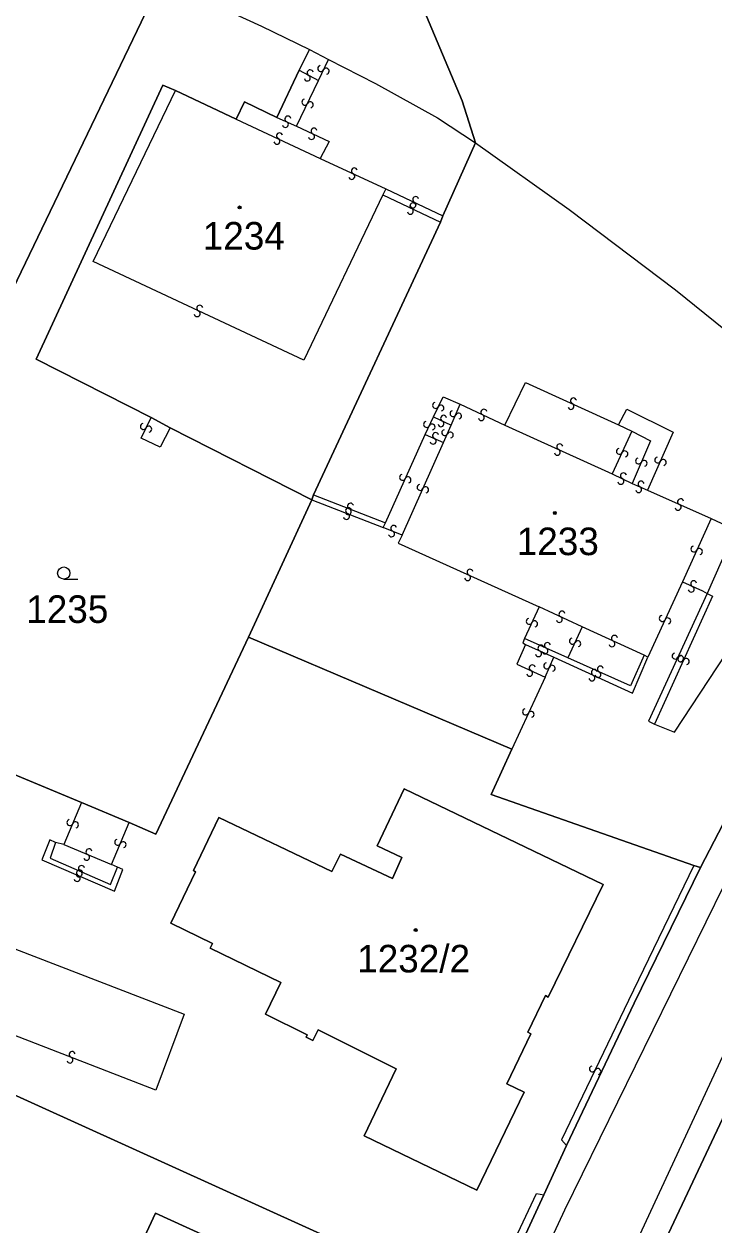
# Model space of a CAD drawing. Extents: x -600309 to -598967, y -1161267 to -1160292.
# Drawn here: x -600108.2 to -600065.7, y -1160403.9 to -1160329.9 of the extents above; entities that cross this region are included whole.
import ezdxf

# ---------------------------------------------------------------- set-up
doc = ezdxf.new("R2010")
doc.units = 0
for name, color, linetype in [('Level 1', 7, 'Continuous'), ('Level 13', 7, 'Continuous'), ('Level 3', 7, 'Continuous'), ('Level 4', 7, 'Continuous'), ('Level 5', 7, 'Continuous'), ('Level 60', 7, 'Continuous'), ('Vrstva 60', 7, 'Continuous')]:
    doc.layers.add(name, color=color, linetype=linetype)

msp = doc.modelspace()

# ---------------------------------------------------------------- linework, layer by layer
at = {"layer": 'Level 1'}
for points in [[(-600086.54, -1160322.07), (-600081.26, -1160334.63), (-600080.43, -1160337.21)], [(-600116.85, -1160362.66), (-600101.04, -1160329.77), (-600099.82, -1160327.19)], [(-600099.82, -1160327.19), (-600097.18, -1160328.38), (-600093.61, -1160330.02), (-600090.66, -1160331.47)], [(-600091.3, -1160332.74), (-600090.66, -1160331.47)], [(-600090.66, -1160331.47), (-600089.49, -1160332.07)], [(-600089.49, -1160332.07), (-600086.59, -1160333.57), (-600082.78, -1160335.68), (-600080.43, -1160337.21)], [(-600092.68, -1160335.65), (-600091.3, -1160332.74)], [(-600100.41, -1160354.16), (-600107.49, -1160350.55), (-600099.7, -1160333.66), (-600098.92, -1160333.99)], [(-600098.92, -1160333.99), (-600095.18, -1160335.75)], [(-600095.18, -1160335.75), (-600094.66, -1160334.7), (-600092.68, -1160335.65)], [(-600082.45, -1160341.71), (-600080.43, -1160337.21)], [(-600080.43, -1160337.21), (-600074.66, -1160341.32), (-600068.12, -1160346.29), (-600061.52, -1160351.6), (-600056.55, -1160355.87)], [(-600090.41, -1160358.93), (-600082.6, -1160342.1)], [(-600082.6, -1160342.1), (-600082.45, -1160341.71)], [(-600099.25, -1160354.8), (-600100.41, -1160354.16)], [(-600090.52, -1160359.24), (-600099.25, -1160354.8)], [(-600053.55, -1160358.19), (-600058.15, -1160366.01), (-600062.11, -1160373.31), (-600066.57, -1160381.89)], [(-600090.52, -1160359.24), (-600090.41, -1160358.93)], [(-600094.42, -1160367.7), (-600090.52, -1160359.24)], [(-600101.76, -1160379.12), (-600100.13, -1160379.84), (-600094.42, -1160367.7)], [(-600094.42, -1160367.7), (-600078.2, -1160374.61)], [(-600120.98, -1160371.11), (-600104.7, -1160377.9)], [(-600078.2, -1160374.61), (-600079.47, -1160377.4), (-600066.98, -1160381.77)], [(-600072.58, -1160382.95), (-600075.95, -1160389.89), (-600076.13, -1160389.8), (-600077.21, -1160392.06), (-600077.03, -1160392.15), (-600078.5, -1160395.23), (-600077.44, -1160395.76), (-600080.36, -1160401.79), (-600087.29, -1160398.45), (-600085.32, -1160394.31), (-600090.13, -1160391.91), (-600090.46, -1160392.56), (-600090.87, -1160392.36), (-600090.8, -1160392.21), (-600093.38, -1160390.95), (-600092.43, -1160389), (-600096.79, -1160386.88), (-600096.64, -1160386.58), (-600099.21, -1160385.33), (-600097.69, -1160382.17), (-600097.81, -1160382.08), (-600096.25, -1160378.82), (-600089.29, -1160382.15), (-600088.76, -1160381.08), (-600085.54, -1160382.57), (-600084.97, -1160381.29), (-600086.49, -1160380.57), (-600084.83, -1160377.04), (-600072.58, -1160382.95)], [(-600104.7, -1160377.9), (-600101.76, -1160379.12)], [(-600066.57, -1160381.89), (-600070.67, -1160390.26), (-600074.83, -1160399.04)], [(-600066.98, -1160381.77), (-600066.57, -1160381.89)], [(-600123.85, -1160389.12), (-600079.98, -1160409.03)], [(-600062.24, -1160391.06), (-600071.2, -1160410.1)], [(-600074.83, -1160399.04), (-600076.23, -1160402.09)], [(-600076.23, -1160402.09), (-600079.56, -1160409.29)], [(-600106.14, -1160418.5), (-600107.06, -1160418.09), (-600100.14, -1160403.21), (-600092.14, -1160406.88)]]:
    msp.add_lwpolyline(points, dxfattribs=at)
at = {"layer": 'Level 13'}
for centre, start, end in [((-600089.966, -1160332.639), 101.87518, 333.97318), ((-600090.797, -1160333.222), 189.26101, 61.85101), ((-600090.622, -1160332.898), 9.47546, 241.57346), ((-600089.634, -1160332.8), 281.66072, 154.25073), ((-600090.946, -1160334.709), 101.87011, 333.9681), ((-600090.614, -1160334.87), 281.65565, 154.24565), ((-600092.146, -1160336.087), 192.89149, 65.48149), ((-600091.993, -1160335.753), 13.10594, 245.20394), ((-600092.51, -1160336.794), 12.2409, 244.33889), ((-600090.538, -1160336.827), 192.32893, 64.91893), ((-600090.381, -1160336.493), 12.54339, 244.64138), ((-600092.669, -1160337.126), 192.02644, 64.61644), ((-600088.058, -1160339.287), 192.37417, 64.96417), ((-600087.901, -1160338.953), 12.58862, 244.68662), ((-600084.119, -1160340.714), 11.99842, 244.09641), ((-600084.449, -1160341.436), 191.90262, 64.49262), ((-600084.29, -1160341.104), 12.11707, 244.21507), ((-600084.28, -1160341.046), 191.78396, 64.37396), ((-600097.421, -1160347.414), 12.11242, 244.70242), ((-600097.58, -1160347.746), 192.32687, 64.42487), ((-600082.896, -1160353.409), 101.92733, 334.02533), ((-600074.402, -1160353.133), 12.80084, 244.89883), ((-600082.564, -1160353.57), 281.71287, 154.30287), ((-600081.819, -1160353.915), 103.90666, 336.00466), ((-600081.481, -1160354.064), 283.6922, 156.2822), ((-600079.92, -1160353.824), 12.16154, 244.25954), ((-600074.557, -1160353.467), 192.58638, 65.17638), ((-600100.894, -1160354.706), 100.80768, 332.90568), ((-600100.566, -1160354.873), 280.59323, 153.18323), ((-600083.446, -1160354.58), 102.29831, 334.39631), ((-600083.114, -1160354.739), 282.08386, 154.67386), ((-600082.56, -1160354.536), 191.65414, 64.24414), ((-600082.399, -1160354.204), 11.86859, 243.96659), ((-600080.079, -1160354.156), 191.94709, 64.53709), ((-600083.044, -1160355.609), 193.71536, 66.30536), ((-600082.895, -1160355.271), 13.92981, 246.02781), ((-600082.328, -1160355.084), 103.46042, 335.55841), ((-600081.992, -1160355.235), 283.24596, 155.83596), ((-600075.397, -1160356.297), 192.77957, 65.36957), ((-600075.242, -1160355.963), 12.99402, 245.09202), ((-600071.567, -1160356.242), 102.45225, 335.04225), ((-600071.233, -1160356.399), 282.66671, 154.7647), ((-600070.389, -1160356.837), 104.01249, 336.60249), ((-600070.051, -1160356.984), 284.22695, 156.32495), ((-600069.208, -1160356.775), 103.26987, 335.85987), ((-600068.872, -1160356.926), 283.48433, 155.58233), ((-600084.927, -1160357.843), 103.12747, 335.22547), ((-600071.319, -1160357.754), 11.74687, 243.84487), ((-600084.593, -1160357.996), 282.91302, 155.50302), ((-600083.848, -1160358.463), 103.22431, 335.32231), ((-600071.48, -1160358.086), 191.53242, 64.12242), ((-600070.233, -1160358.262), 13.29724, 245.39523), ((-600083.512, -1160358.616), 283.00986, 155.59986), ((-600070.386, -1160358.598), 193.08278, 65.67278), ((-600088.267, -1160359.961), 196.05146, 68.64146), ((-600088.252, -1160359.908), 16.36141, 248.4594), ((-600088.132, -1160359.619), 16.26592, 248.36392), ((-600067.956, -1160359.688), 193.10093, 65.69093), ((-600067.803, -1160359.352), 13.31538, 245.41338), ((-600088.387, -1160360.252), 196.14695, 68.73695), ((-600085.611, -1160361.33), 195.3163, 67.4143), ((-600085.47, -1160360.99), 15.10184, 247.69184), ((-600066.977, -1160362.263), 102.74754, 335.33754), ((-600066.643, -1160362.418), 282.96199, 155.05999), ((-600080.773, -1160363.693), 13.06818, 245.16618), ((-600080.926, -1160364.027), 192.85373, 65.44373), ((-600066.993, -1160364.403), 13.06818, 245.16618), ((-600067.146, -1160364.737), 192.85373, 65.44373), ((-600077.127, -1160366.722), 102.49446, 335.08446), ((-600075.27, -1160366.606), 192.11957, 64.21757), ((-600075.111, -1160366.274), 11.90511, 244.49511), ((-600068.927, -1160366.543), 102.54744, 335.13744), ((-600068.593, -1160366.698), 282.7619, 154.85989), ((-600076.793, -1160366.879), 282.70892, 154.80692), ((-600076.004, -1160368.212), 13.05604, 245.64604), ((-600074.466, -1160367.941), 102.0589, 334.6489), ((-600074.134, -1160368.1), 282.27335, 154.37135), ((-600072.028, -1160368.107), 193.00793, 65.10593), ((-600071.873, -1160367.773), 12.79348, 245.38348), ((-600076.555, -1160368.708), 193.28751, 65.87751), ((-600076.404, -1160368.372), 13.50197, 245.59996), ((-600076.157, -1160368.548), 193.2705, 65.3685), ((-600068.137, -1160368.863), 102.57734, 335.16734), ((-600076.941, -1160369.593), 12.68118, 244.77917), ((-600076.048, -1160369.464), 103.67009, 335.76808), ((-600075.712, -1160369.615), 283.45563, 156.04563), ((-600072.744, -1160369.662), 13.14072, 245.73072), ((-600067.787, -1160369.043), 102.84013, 335.43013), ((-600067.803, -1160369.018), 282.7918, 154.8898), ((-600067.453, -1160369.198), 283.05458, 155.15258), ((-600077.098, -1160369.927), 192.46672, 65.05672), ((-600073.267, -1160370.207), 192.56319, 65.15319), ((-600073.112, -1160369.873), 12.77765, 244.87565), ((-600072.897, -1160369.998), 193.35518, 65.45318), ((-600077.347, -1160372.302), 102.42398, 335.01398), ((-600077.013, -1160372.459), 282.63843, 154.73643), ((-600105.419, -1160379.128), 104.33451, 336.92451), ((-600105.081, -1160379.273), 284.54897, 156.64697), ((-600102.479, -1160380.346), 104.36129, 336.45929), ((-600102.141, -1160380.493), 284.14684, 156.73684), ((-600104.391, -1160381.27), 194.5523, 67.1423), ((-600104.248, -1160380.93), 14.76676, 246.86475), ((-600104.825, -1160382.231), 14.01963, 246.11762), ((-600104.705, -1160381.962), 13.78388, 245.88187), ((-600104.974, -1160382.569), 193.80517, 66.39517), ((-600104.854, -1160382.298), 193.56942, 66.15942), ((-600105.418, -1160393.771), 196.16991, 68.26791), ((-600105.283, -1160393.429), 15.95546, 248.54546), ((-600073.236, -1160394.32), 101.58887, 334.17887), ((-600072.904, -1160394.481), 281.80333, 153.90133)]:
    msp.add_arc(centre, 0.184, start, end, dxfattribs=at)
at = {"layer": 'Level 3'}
for points in [[(-600090.11, -1160333.37), (-600089.49, -1160332.07)], [(-600091.3, -1160332.74), (-600090.11, -1160333.37)], [(-600091.46, -1160336.2), (-600090.11, -1160333.37)], [(-600086.14, -1160340.43), (-600091, -1160350.61), (-600103.99, -1160344.54), (-600098.92, -1160333.99)], [(-600095.18, -1160335.75), (-600090, -1160338.18)], [(-600092.68, -1160335.65), (-600091.46, -1160336.2)], [(-600091.46, -1160336.2), (-600089.45, -1160337.13), (-600090, -1160338.18)], [(-600090, -1160338.18), (-600085.95, -1160340.05)], [(-600085.95, -1160340.05), (-600086.14, -1160340.43)], [(-600086.14, -1160340.43), (-600082.6, -1160342.1)], [(-600085.95, -1160340.05), (-600082.45, -1160341.71)], [(-600078.63, -1160354.63), (-600077.35, -1160351.99), (-600071.62, -1160354.61)], [(-600083.02, -1160354.11), (-600082.43, -1160352.87), (-600081.37, -1160353.34)], [(-600081.93, -1160354.63), (-600081.37, -1160353.34)], [(-600081.37, -1160353.34), (-600078.63, -1160354.63)], [(-600071.62, -1160354.61), (-600071.11, -1160353.64), (-600068.25, -1160355.05), (-600069.84, -1160358.64)], [(-600099.25, -1160354.8), (-600099.86, -1160355.98), (-600101.04, -1160355.42), (-600100.41, -1160354.16)], [(-600083.53, -1160355.2), (-600083.02, -1160354.11)], [(-600083.02, -1160354.11), (-600081.93, -1160354.63)], [(-600082.4, -1160355.69), (-600081.93, -1160354.63)], [(-600078.63, -1160354.63), (-600072.01, -1160357.63)], [(-600071.62, -1160354.61), (-600070.8, -1160355)], [(-600085.98, -1160360.64), (-600083.53, -1160355.2)], [(-600083.53, -1160355.2), (-600082.4, -1160355.69)], [(-600070.8, -1160355), (-600072.01, -1160357.63)], [(-600070.8, -1160355), (-600069.66, -1160355.6), (-600070.78, -1160358.22)], [(-600084.96, -1160361.4), (-600082.4, -1160355.69)], [(-600069.4, -1160373.07), (-600068.18, -1160373.56), (-600056.55, -1160355.87)], [(-600072.01, -1160357.63), (-600070.78, -1160358.22)], [(-600070.78, -1160358.22), (-600069.84, -1160358.64)], [(-600090.41, -1160358.93), (-600085.98, -1160360.64)], [(-600069.84, -1160358.64), (-600065.92, -1160360.39)], [(-600125.19, -1160509.33), (-600124.47, -1160508.8), (-600123.86, -1160508.11), (-600109.68, -1160477.91), (-600096.82, -1160450.26), (-600074.94, -1160403), (-600061.88, -1160376.37), (-600052.36, -1160359.27)], [(-600090.52, -1160359.24), (-600086.12, -1160360.93)], [(-600086.12, -1160360.93), (-600085.98, -1160360.64)], [(-600065.92, -1160360.39), (-600067.69, -1160364.29)], [(-600065.92, -1160360.39), (-600064.64, -1160360.97), (-600064.44, -1160361.11), (-600066.17, -1160365.01)], [(-600084.96, -1160361.4), (-600086.12, -1160360.93)], [(-600084.96, -1160361.4), (-600085.19, -1160361.9), (-600076.51, -1160365.82)], [(-600048.26, -1160362.83), (-600048.91, -1160363.35), (-600049.47, -1160364), (-600049.93, -1160364.77), (-600057.69, -1160378.67), (-600063.2, -1160389.22), (-600076.75, -1160418.43), (-600120.01, -1160512.12), (-600120.19, -1160512.54)], [(-600067.69, -1160364.29), (-600069.82, -1160368.94)], [(-600067.69, -1160364.29), (-600066.45, -1160364.85), (-600066.17, -1160365.01)], [(-600066.17, -1160365.01), (-600069.77, -1160372.88), (-600069.4, -1160373.07)], [(-600066.17, -1160365.01), (-600065.83, -1160365.17), (-600069.4, -1160373.07)], [(-600076.51, -1160365.82), (-600077.41, -1160367.78)], [(-600073.86, -1160367.07), (-600076.51, -1160365.82)], [(-600073.86, -1160367.07), (-600074.75, -1160368.97)], [(-600070.04, -1160368.8), (-600073.86, -1160367.07)], [(-600077.41, -1160367.78), (-600077.51, -1160368.05), (-600077.35, -1160368.16)], [(-600074.75, -1160368.97), (-600077.41, -1160367.78)], [(-600077.35, -1160368.16), (-600077.89, -1160369.36), (-600076.15, -1160370.16)], [(-600077.35, -1160368.16), (-600075.61, -1160368.93)], [(-600076.15, -1160370.16), (-600075.61, -1160368.93)], [(-600075.61, -1160368.93), (-600070.76, -1160371.15), (-600069.82, -1160368.94)], [(-600070.04, -1160368.8), (-600070.89, -1160370.69), (-600074.75, -1160368.97)], [(-600069.82, -1160368.94), (-600070.04, -1160368.8)], [(-600076.15, -1160370.16), (-600078.2, -1160374.61)], [(-600104.7, -1160377.9), (-600105.79, -1160380.49)], [(-600102.86, -1160381.71), (-600101.76, -1160379.12)], [(-600106.3, -1160380.35), (-600106.66, -1160380.2), (-600107.14, -1160381.43), (-600102.67, -1160383.36), (-600102.17, -1160382.03), (-600102.49, -1160381.88)], [(-600106.3, -1160380.35), (-600106.63, -1160381.32), (-600102.92, -1160382.94), (-600102.49, -1160381.88)], [(-600105.79, -1160380.49), (-600106.3, -1160380.35)], [(-600105.79, -1160380.49), (-600102.86, -1160381.71)], [(-600102.49, -1160381.88), (-600102.86, -1160381.71)], [(-600066.98, -1160381.77), (-600071.02, -1160390.1), (-600075.13, -1160398.69), (-600074.83, -1160399.04)], [(-600098.38, -1160390.95), (-600100.13, -1160395.62), (-600110.57, -1160391.57), (-600108.81, -1160386.91), (-600098.38, -1160390.95)], [(-600079.98, -1160409.03), (-600076.68, -1160402), (-600076.23, -1160402.09)]]:
    msp.add_lwpolyline(points, dxfattribs=at)
at = {"layer": 'Level 5'}
msp.add_line((-600105.8, -1160364.12), (-600104.925, -1160364.12), dxfattribs=at)
for centre, radius in [((-600094.97, -1160341.2), 0.09), ((-600094.97, -1160341.2), 0.0521), ((-600075.55, -1160360.04), 0.09), ((-600075.55, -1160360.04), 0.0521), ((-600105.8, -1160363.745), 0.375), ((-600084.12, -1160385.76), 0.09), ((-600084.12, -1160385.76), 0.0521)]:
    msp.add_circle(centre, radius, dxfattribs=at)
at = {"layer": 'Level 60'}
for points in [[(-600120.05, -1160320.27), (-600099.82, -1160327.19), (-600101.04, -1160329.77), (-600116.85, -1160362.66)], [(-600079.56, -1160409.29), (-600076.23, -1160402.09), (-600074.83, -1160399.04), (-600070.67, -1160390.26), (-600066.57, -1160381.89), (-600062.11, -1160373.31), (-600058.15, -1160366.01), (-600053.55, -1160358.19), (-600052.36, -1160359.27), (-600048.26, -1160362.83), (-600046.6, -1160364.29), (-600044.79, -1160365.58), (-600049.55, -1160367.01), (-600051.43, -1160370.58), (-600062.24, -1160391.06), (-600071.2, -1160410.1)]]:
    msp.add_lwpolyline(points, dxfattribs=at)
for points in [[(-600104.7, -1160377.9), (-600120.98, -1160371.11), (-600120.18, -1160369.53), (-600116.85, -1160362.66), (-600101.04, -1160329.77), (-600099.82, -1160327.19), (-600097.18, -1160328.38), (-600093.61, -1160330.02), (-600090.66, -1160331.47), (-600091.3, -1160332.74), (-600092.68, -1160335.65), (-600094.66, -1160334.7), (-600095.18, -1160335.75), (-600098.92, -1160333.99), (-600099.7, -1160333.66), (-600107.49, -1160350.55), (-600100.41, -1160354.16), (-600099.25, -1160354.8), (-600090.52, -1160359.24), (-600094.42, -1160367.7), (-600100.13, -1160379.84), (-600101.76, -1160379.12)], [(-600090.41, -1160358.93), (-600090.52, -1160359.24), (-600099.25, -1160354.8), (-600100.41, -1160354.16), (-600107.49, -1160350.55), (-600099.7, -1160333.66), (-600098.92, -1160333.99), (-600095.18, -1160335.75), (-600094.66, -1160334.7), (-600092.68, -1160335.65), (-600091.3, -1160332.74), (-600090.66, -1160331.47), (-600089.49, -1160332.07), (-600086.59, -1160333.57), (-600082.78, -1160335.68), (-600080.43, -1160337.21), (-600082.45, -1160341.71), (-600082.6, -1160342.1)], [(-600078.2, -1160374.61), (-600094.42, -1160367.7), (-600090.52, -1160359.24), (-600090.41, -1160358.93), (-600082.6, -1160342.1), (-600082.45, -1160341.71), (-600080.43, -1160337.21), (-600074.66, -1160341.32), (-600068.12, -1160346.29), (-600061.52, -1160351.6), (-600056.55, -1160355.87), (-600053.55, -1160358.19), (-600058.15, -1160366.01), (-600062.11, -1160373.31), (-600066.57, -1160381.89), (-600066.98, -1160381.77), (-600079.47, -1160377.4)], [(-600123.85, -1160389.12), (-600128.33, -1160387.05), (-600121.87, -1160373.11), (-600120.98, -1160371.11), (-600104.7, -1160377.9), (-600101.76, -1160379.12), (-600100.13, -1160379.84), (-600094.42, -1160367.7), (-600078.2, -1160374.61), (-600079.47, -1160377.4), (-600066.98, -1160381.77), (-600066.57, -1160381.89), (-600070.67, -1160390.26), (-600074.83, -1160399.04), (-600076.23, -1160402.09), (-600079.56, -1160409.29), (-600079.85, -1160409.12), (-600079.98, -1160409.03)], [(-600072.58, -1160382.95), (-600075.95, -1160389.89), (-600076.13, -1160389.8), (-600077.21, -1160392.06), (-600077.03, -1160392.15), (-600078.5, -1160395.23), (-600077.44, -1160395.76), (-600080.36, -1160401.79), (-600087.29, -1160398.45), (-600085.32, -1160394.31), (-600090.13, -1160391.91), (-600090.46, -1160392.56), (-600090.87, -1160392.36), (-600090.8, -1160392.21), (-600093.38, -1160390.95), (-600092.43, -1160389), (-600096.79, -1160386.88), (-600096.64, -1160386.58), (-600099.21, -1160385.33), (-600097.69, -1160382.17), (-600097.81, -1160382.08), (-600096.25, -1160378.82), (-600089.29, -1160382.15), (-600088.76, -1160381.08), (-600085.54, -1160382.57), (-600084.97, -1160381.29), (-600086.49, -1160380.57), (-600084.83, -1160377.04)], [(-600075.95, -1160389.89), (-600072.58, -1160382.95), (-600084.83, -1160377.04), (-600086.49, -1160380.57), (-600084.97, -1160381.29), (-600085.54, -1160382.57), (-600088.76, -1160381.08), (-600089.29, -1160382.15), (-600096.25, -1160378.82), (-600097.81, -1160382.08), (-600097.69, -1160382.17), (-600099.21, -1160385.33), (-600096.64, -1160386.58), (-600096.79, -1160386.88), (-600092.43, -1160389), (-600093.38, -1160390.95), (-600090.8, -1160392.21), (-600090.87, -1160392.36), (-600090.46, -1160392.56), (-600090.13, -1160391.91), (-600085.32, -1160394.31), (-600087.29, -1160398.45), (-600080.36, -1160401.79), (-600077.44, -1160395.76), (-600078.5, -1160395.23), (-600077.03, -1160392.15), (-600077.21, -1160392.06), (-600076.13, -1160389.8)], [(-600089.16, -1160430.27), (-600089.68, -1160429.98), (-600103.87, -1160423.49), (-600104.07, -1160423.39), (-600111.18, -1160420.12), (-600117.59, -1160417.16), (-600127.7, -1160412.49), (-600137.66, -1160407.91), (-600132.22, -1160395.43), (-600129.61, -1160389.74), (-600128.33, -1160387.05), (-600123.85, -1160389.12), (-600079.98, -1160409.03), (-600079.85, -1160409.12), (-600079.56, -1160409.29)], [(-600034.72, -1160403.57), (-600043.13, -1160421.63), (-600070.78, -1160410.17), (-600071.2, -1160410.1), (-600062.24, -1160391.06), (-600062, -1160391.17)], [(-600092.14, -1160406.88), (-600091.5, -1160407.18), (-600086.34, -1160409.58), (-600086.71, -1160410.42), (-600086.84, -1160410.79), (-600087.42, -1160412), (-600086.63, -1160412.32), (-600085.58, -1160412.79), (-600086.52, -1160414.82), (-600088.13, -1160418.37), (-600088.38, -1160418.9), (-600090.78, -1160424.12), (-600091.36, -1160425.35), (-600105.44, -1160418.82), (-600106.14, -1160418.5), (-600107.06, -1160418.09), (-600100.14, -1160403.21)], [(-600091.5, -1160407.18), (-600092.14, -1160406.88), (-600100.14, -1160403.21), (-600107.06, -1160418.09), (-600106.14, -1160418.5), (-600105.44, -1160418.82), (-600091.36, -1160425.35), (-600090.78, -1160424.12), (-600088.38, -1160418.9), (-600088.13, -1160418.37), (-600086.52, -1160414.82), (-600085.58, -1160412.79), (-600086.63, -1160412.32), (-600087.42, -1160412), (-600086.84, -1160410.79), (-600086.71, -1160410.42), (-600086.34, -1160409.58)]]:
    msp.add_lwpolyline(points, close=True, dxfattribs=at)
at = {"layer": 'Vrstva 60'}
msp.add_lwpolyline([(-600080.357, -1160292.347), (-600101.957, -1160292.347), (-600095.64, -1160300.96), (-600089.75, -1160314.61), (-600086.54, -1160322.07), (-600081.26, -1160334.63), (-600080.43, -1160337.21), (-600074.66, -1160341.32), (-600068.12, -1160346.29), (-600061.52, -1160351.6), (-600056.55, -1160355.87), (-600055.11, -1160354.01), (-600054.72, -1160353.4), (-600054.2, -1160352.81), (-600053.86, -1160352.23), (-600053.62, -1160351.54), (-600053.51, -1160350.88), (-600053.53, -1160350.22), (-600053.67, -1160349.53), (-600062.23, -1160326.55), (-600071.15, -1160304.93), (-600079.07, -1160294.65)], close=True, dxfattribs=at)
msp.add_lwpolyline([(-600120.05, -1160320.27), (-600099.82, -1160327.19), (-600097.18, -1160328.38), (-600093.61, -1160330.02), (-600090.66, -1160331.47), (-600089.49, -1160332.07), (-600086.59, -1160333.57), (-600082.78, -1160335.68), (-600080.43, -1160337.21), (-600081.26, -1160334.63), (-600086.54, -1160322.07), (-600089.75, -1160314.61), (-600095.64, -1160300.96), (-600095.22, -1160302.62), (-600095.08, -1160304.21), (-600095.22, -1160305.88), (-600095.64, -1160307.47), (-600096.21, -1160308.78), (-600097.24, -1160310.36), (-600098.3, -1160311.5), (-600099.71, -1160312.54), (-600101.1, -1160313.26), (-600106.12, -1160312.36), (-600119.23, -1160309.93)], dxfattribs=at)

# ---------------------------------------------------------------- texts
at = {"layer": 'Level 4'}
for s, p in [('1234', (-600097.237, -1160343.8)), ('1233', (-600077.894, -1160362.64)), ('1235', (-600108.109, -1160366.82)), ('1232/2', (-600087.722, -1160388.37))]:
    msp.add_text(s, height=1.7, dxfattribs=at).set_placement(p)

doc.saveas('drawing.dxf')
